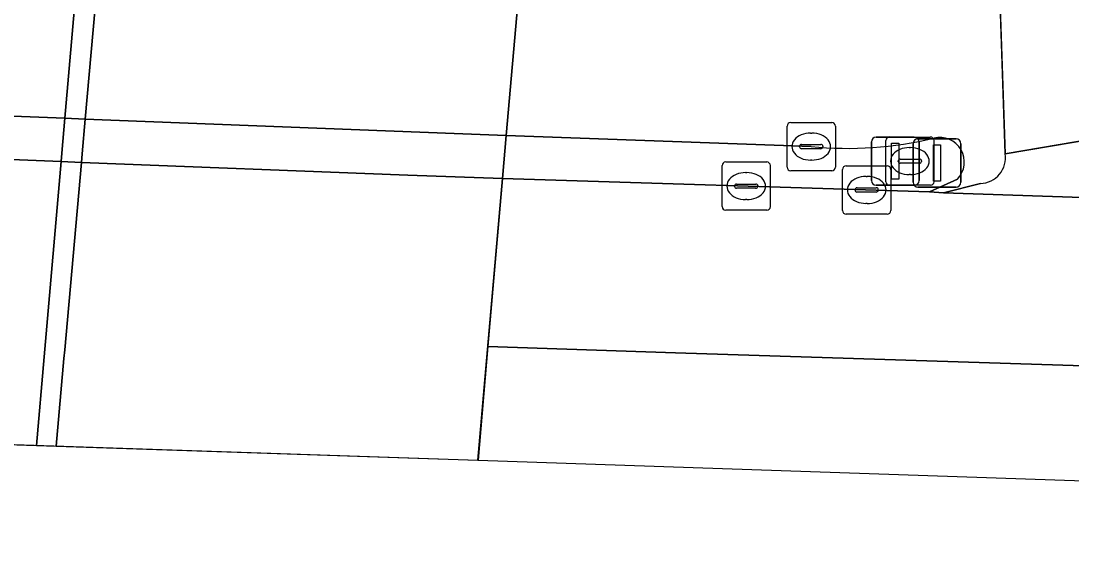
# Model space of a CAD drawing. Extents: x 161928 to 163071, y 386474 to 387428.
# Drawn here: x 161958.71 to 161980.51, y 386517.04 to 386528.3 of the extents above; entities that cross this region are included whole.
import ezdxf

# ---------------------------------------------------------------- set-up
doc = ezdxf.new("R2010")
doc.units = 0
for name, color, linetype in [('IMGEO_Berm_groen', 7, 'Continuous'), ('IMGEO_Brandkraan', 7, 'Continuous'), ('IMGEO_Dek', 7, 'Continuous'), ('IMGEO_Drukknoppaal', 7, 'Continuous'), ('IMGEO_Fietspad_gesloten', 7, 'Continuous'), ('IMGEO_Fietspad_open', 7, 'Continuous'), ('IMGEO_Kolk', 7, 'Continuous'), ('IMGEO_Rijbaan_regionaal_gesloten', 7, 'Continuous'), ('IMGEO_Terreindeel_open', 7, 'Continuous'), ('IMGEO_Verkeerseiland_gesloten', 7, 'Continuous'), ('IMGEO_Verkeersregelinstallatiepaal', 7, 'Continuous')]:
    doc.layers.add(name, color=color, linetype=linetype)

msp = doc.modelspace()

# ---------------------------------------------------------------- linework, layer by layer
at = {"layer": 'IMGEO_Berm_groen'}
for points in [[(161969.813, 386705.425), (161968.654, 386693.618), (161965.09, 386660.8), (161964.812, 386658.023), (161952.506, 386534.967), (161952.113, 386531.036), (161952.089, 386530.719), (161952.002, 386529.566), (161951.987, 386529.373), (161951.777, 386526.593), (161951.723, 386525.874), (161951.71, 386525.701), (161951.42, 386521.875), (161951.411, 386521.759), (161951.26, 386519.767), (161959.032, 386519.504)], [(161959.032, 386519.504), (161959.192, 386521.337), (161959.206, 386521.501), (161959.544, 386525.389), (161959.559, 386525.563), (161959.622, 386526.286), (161959.864, 386529.068), (161959.881, 386529.259), (161959.982, 386530.427), (161960.009, 386530.737), (161960.388, 386535.093), (161961.263, 386537.837), (161962.321, 386540.516), (161963.819, 386543.626), (161965.526, 386546.626), (161968.089, 386551.619), (161968.604, 386657.635)]]:
    msp.add_lwpolyline(points, dxfattribs=at)
at = {"layer": 'IMGEO_Brandkraan'}
for p, q in [((161976.644, 386524.971), (161976.644, 386525.823)), ((161976.719, 386525.897), (161977.571, 386525.897)), ((161977.645, 386525.823), (161977.645, 386524.971)), ((161977.132, 386525.677), (161977.157, 386525.677)), ((161976.903, 386525.391), (161976.903, 386525.403)), ((161977.341, 386525.354), (161976.943, 386525.354)), ((161976.946, 386525.44), (161977.344, 386525.44)), ((161977.387, 386525.403), (161977.387, 386525.391)), ((161977.155, 386525.117), (161977.13, 386525.117)), ((161977.571, 386524.897), (161976.719, 386524.897))]:
    msp.add_line(p, q, dxfattribs=at)
for points in [[(161976.644, 386524.971), (161976.644, 386525.823)], [(161976.719, 386525.897), (161977.571, 386525.897)], [(161977.645, 386525.823), (161977.645, 386524.971)], [(161977.571, 386524.897), (161976.719, 386524.897)]]:
    msp.add_lwpolyline(points, dxfattribs=at)
for centre, radius, start, end in [((161976.721, 386525.821), 0.0765, 91.552, 178.448), ((161976.721, 386525.821), 0.0765, 91.552, 178.448), ((161977.569, 386525.821), 0.0765, 1.552, 88.448), ((161977.569, 386525.821), 0.0765, 1.552, 88.448), ((161976.943, 386525.4), 0.0403, 85.8775, 175.7526), ((161976.94, 386525.39), 0.0366, 178.938, 274.7102), ((161977.344, 386525.397), 0.043, 264.8664, 352.4533), ((161977.348, 386525.402), 0.0386, 1.7309, 96.639), ((161976.721, 386524.973), 0.0765, 181.552, 268.448), ((161976.721, 386524.973), 0.0765, 181.552, 268.448), ((161977.569, 386524.973), 0.0765, 271.552, 358.448), ((161977.569, 386524.973), 0.0765, 271.552, 358.448)]:
    msp.add_arc(centre, radius, start, end, dxfattribs=at)
for centre, major_axis, ratio, start_param, end_param in [((161977.131, 386525.397), (-0.387, 0.002), 0.722429, 4.712389, 7.853982), ((161977.156, 386525.397), (-0.39, 0.002), 0.717154, 1.570796, 4.712389)]:
    msp.add_ellipse(centre, major_axis=major_axis, ratio=ratio, start_param=start_param, end_param=end_param, dxfattribs=at)
at = {"layer": 'IMGEO_Dek'}
msp.add_lwpolyline([(161928.749, 386531.924), (161927.693, 386520.564), (161968.189, 386519.194), (161968.314, 386520.705), (161968.697, 386525.04), (161968.775, 386525.93), (161969.037, 386528.91), (161969.141, 386530.089), (161969.162, 386530.389), (161960.44, 386530.72), (161960.009, 386530.737), (161952.113, 386531.036), (161941.907, 386531.424), (161929.937, 386531.879)], close=True, dxfattribs=at)
at = {"layer": 'IMGEO_Drukknoppaal'}
for p, q in [((161976.346, 386524.996), (161976.346, 386525.796)), ((161976.346, 386525.796), (161976.346, 386524.996)), ((161976.446, 386525.896), (161977.236, 386525.896)), ((161977.236, 386525.896), (161976.446, 386525.896)), ((161977.336, 386525.796), (161977.336, 386524.996)), ((161977.336, 386524.996), (161977.336, 386525.796)), ((161977.236, 386524.896), (161976.446, 386524.896)), ((161976.446, 386524.896), (161977.236, 386524.896))]:
    msp.add_line(p, q, dxfattribs=at)
msp.add_lwpolyline([(161976.766, 386525.771), (161976.916, 386525.771), (161976.916, 386525.021), (161976.766, 386525.021), (161976.766, 386525.771)], dxfattribs=at)
for centre, start, end in [((161976.446, 386525.796), 90, 180), ((161976.446, 386525.796), 90, 180), ((161977.236, 386525.796), 0, 90), ((161977.236, 386525.796), 360, 90), ((161976.446, 386524.996), 180, 270), ((161976.446, 386524.996), 180, 270), ((161977.236, 386524.996), 270, 0), ((161977.236, 386524.996), 270, 0)]:
    msp.add_arc(centre, 0.1, start, end, dxfattribs=at)
at = {"layer": 'IMGEO_Fietspad_gesloten'}
msp.add_lwpolyline([(161928.339, 386527.511), (161929.544, 386527.464), (161934.443, 386527.272), (161936.433, 386527.194), (161941.536, 386526.994), (161945.003, 386526.859), (161948.787, 386526.71), (161951.777, 386526.593), (161952.949, 386526.547), (161954.938, 386526.469), (161959.622, 386526.286), (161960.043, 386526.27), (161967.698, 386525.97), (161968.775, 386525.93), (161969.037, 386528.91), (161967.961, 386528.944), (161960.308, 386529.242), (161959.881, 386529.259), (161952.002, 386529.566), (161949.094, 386529.679), (161945.369, 386529.824), (161941.785, 386529.964), (161929.808, 386530.431), (161928.615, 386530.478)], close=True, dxfattribs=at)
at = {"layer": 'IMGEO_Fietspad_open'}
for points in [[(161979.123, 386525.549), (161979.003, 386529.077), (161975.985, 386528.688), (161969.037, 386528.91), (161968.775, 386525.93), (161975.099, 386525.698)], [(161978.13, 386525.021), (161977.549, 386524.758), (161977.842, 386524.739), (161978.609, 386524.932)]]:
    msp.add_lwpolyline(points, dxfattribs=at)
for centre, radius, start, end in [((161975.842, 386533.491), 7.829, 264.5557, 283.279), ((161977.764, 386525.377), 0.51, 315.821, 104.0451), ((161978.591, 386525.47), 0.538, 271.9214, 8.4858)]:
    msp.add_arc(centre, radius, start, end, dxfattribs=at)
at = {"layer": 'IMGEO_Kolk'}
for p, q in [((161974.673, 386526.198), (161975.525, 386526.198)), ((161974.598, 386525.272), (161974.598, 386526.124)), ((161975.086, 386525.978), (161975.111, 386525.978)), ((161975.599, 386526.124), (161975.599, 386525.272)), ((161974.857, 386525.692), (161974.857, 386525.704)), ((161975.295, 386525.655), (161974.897, 386525.655)), ((161974.9, 386525.741), (161975.298, 386525.741)), ((161975.341, 386525.704), (161975.341, 386525.692)), ((161973.325, 386525.379), (161974.177, 386525.379)), ((161975.109, 386525.418), (161975.084, 386525.418)), ((161973.25, 386524.453), (161973.25, 386525.305)), ((161973.738, 386525.159), (161973.763, 386525.159)), ((161974.251, 386525.305), (161974.251, 386524.453)), ((161975.525, 386525.198), (161974.673, 386525.198)), ((161975.748, 386524.373), (161975.748, 386525.225)), ((161975.823, 386525.299), (161976.675, 386525.299)), ((161976.749, 386525.225), (161976.749, 386524.373)), ((161973.509, 386524.873), (161973.509, 386524.885)), ((161973.552, 386524.922), (161973.95, 386524.922)), ((161973.993, 386524.885), (161973.993, 386524.873)), ((161976.236, 386525.079), (161976.261, 386525.079)), ((161973.947, 386524.836), (161973.549, 386524.836)), ((161976.007, 386524.793), (161976.007, 386524.805)), ((161976.445, 386524.756), (161976.047, 386524.756)), ((161976.05, 386524.842), (161976.448, 386524.842)), ((161976.491, 386524.805), (161976.491, 386524.793)), ((161973.761, 386524.599), (161973.736, 386524.599)), ((161976.259, 386524.519), (161976.234, 386524.519)), ((161974.177, 386524.379), (161973.325, 386524.379)), ((161976.675, 386524.299), (161975.823, 386524.299))]:
    msp.add_line(p, q, dxfattribs=at)
for points in [[(161974.673, 386526.198), (161975.525, 386526.198)], [(161974.598, 386525.272), (161974.598, 386526.124)], [(161975.599, 386526.124), (161975.599, 386525.272)], [(161973.325, 386525.379), (161974.177, 386525.379)], [(161973.25, 386524.453), (161973.25, 386525.305)], [(161974.251, 386525.305), (161974.251, 386524.453)], [(161975.525, 386525.198), (161974.673, 386525.198)], [(161975.748, 386524.373), (161975.748, 386525.225)], [(161975.823, 386525.299), (161976.675, 386525.299)], [(161976.749, 386525.225), (161976.749, 386524.373)], [(161974.177, 386524.379), (161973.325, 386524.379)], [(161976.675, 386524.299), (161975.823, 386524.299)]]:
    msp.add_lwpolyline(points, dxfattribs=at)
for centre, radius, start, end in [((161974.675, 386526.122), 0.0765, 91.552, 178.448), ((161974.675, 386526.122), 0.0765, 91.552, 178.448), ((161975.523, 386526.122), 0.0765, 1.552, 88.448), ((161975.523, 386526.122), 0.0765, 1.552, 88.448), ((161974.897, 386525.701), 0.0403, 85.8775, 175.7526), ((161974.894, 386525.691), 0.0366, 178.938, 274.7102), ((161975.298, 386525.698), 0.043, 264.8664, 352.4533), ((161975.302, 386525.703), 0.0386, 1.7309, 96.639), ((161973.327, 386525.303), 0.0765, 91.552, 178.448), ((161973.327, 386525.303), 0.0765, 91.552, 178.448), ((161974.175, 386525.303), 0.0765, 1.552, 88.448), ((161974.175, 386525.303), 0.0765, 1.552, 88.448), ((161974.675, 386525.274), 0.0765, 181.552, 268.448), ((161974.675, 386525.274), 0.0765, 181.552, 268.448), ((161975.523, 386525.274), 0.0765, 271.552, 358.448), ((161975.523, 386525.274), 0.0765, 271.552, 358.448), ((161975.825, 386525.223), 0.0765, 91.552, 178.448), ((161975.825, 386525.223), 0.0765, 91.552, 178.448), ((161976.673, 386525.223), 0.0765, 1.552, 88.448), ((161976.673, 386525.223), 0.0765, 1.552, 88.448), ((161973.549, 386524.882), 0.0403, 85.8775, 175.7526), ((161973.954, 386524.884), 0.0386, 1.7309, 96.639), ((161973.546, 386524.872), 0.0366, 178.938, 274.7102), ((161973.95, 386524.879), 0.043, 264.8664, 352.4533), ((161976.047, 386524.802), 0.0403, 85.8775, 175.7526), ((161976.044, 386524.792), 0.0366, 178.938, 274.7102), ((161976.448, 386524.799), 0.043, 264.8664, 352.4533), ((161976.452, 386524.804), 0.0386, 1.7309, 96.639), ((161973.327, 386524.455), 0.0765, 181.552, 268.448), ((161973.327, 386524.455), 0.0765, 181.552, 268.448), ((161974.175, 386524.455), 0.0765, 271.552, 358.448), ((161974.175, 386524.455), 0.0765, 271.552, 358.448), ((161975.825, 386524.375), 0.0765, 181.552, 268.448), ((161975.825, 386524.375), 0.0765, 181.552, 268.448), ((161976.673, 386524.375), 0.0765, 271.552, 358.448), ((161976.673, 386524.375), 0.0765, 271.552, 358.448)]:
    msp.add_arc(centre, radius, start, end, dxfattribs=at)
for centre, major_axis, ratio, start_param, end_param in [((161975.085, 386525.698), (-0.387, 0.002), 0.722429, 4.712389, 7.853982), ((161975.11, 386525.698), (-0.39, 0.002), 0.717154, 1.570796, 4.712389), ((161973.737, 386524.879), (-0.387, 0.002), 0.722429, 4.712389, 7.853982), ((161973.762, 386524.879), (-0.39, 0.002), 0.717154, 1.570796, 4.712389), ((161976.235, 386524.799), (-0.387, 0.002), 0.722429, 4.712389, 7.853982), ((161976.26, 386524.799), (-0.39, 0.002), 0.717154, 1.570796, 4.712389)]:
    msp.add_ellipse(centre, major_axis=major_axis, ratio=ratio, start_param=start_param, end_param=end_param, dxfattribs=at)
at = {"layer": 'IMGEO_Rijbaan_regionaal_gesloten'}
for points in [[(161983.664, 386860.163), (161976.129, 386793.271), (161971.645, 386753.437), (161970.597, 386743.824), (161970.404, 386740.167), (161970.121, 386734.016), (161970.093, 386730.614), (161970.06, 386727.579), (161970.123, 386725.155), (161970.213, 386721.198), (161970.363, 386716.943), (161970.732, 386708.667), (161970.925, 386705.32), (161971.624, 386691.893), (161977.874, 386556.286), (161978.76, 386534.233), (161979.003, 386529.077), (161979.123, 386525.549), (161994.018, 386528.08)], [(161995.269, 386527.736), (161994.018, 386528.08), (161979.123, 386525.549)], [(161978.609, 386524.932), (161977.842, 386524.739), (161984.21, 386524.525), (161994.908, 386524.214), (162001.589, 386523.919), (162001.736, 386527.214)]]:
    msp.add_lwpolyline(points, dxfattribs=at)
for points in [[(161928.257, 386526.634), (161927.693, 386520.564), (161968.189, 386519.194), (161968.314, 386520.705), (161968.697, 386525.04), (161966.736, 386525.103), (161959.964, 386525.372), (161959.544, 386525.389), (161954.857, 386525.576), (161952.868, 386525.655), (161951.71, 386525.701), (161948.695, 386525.821), (161944.894, 386525.972), (161941.462, 386526.108), (161936.356, 386526.312), (161934.366, 386526.391), (161929.466, 386526.586)], [(162001.589, 386523.919), (161994.908, 386524.214), (161984.21, 386524.525), (161977.842, 386524.739), (161977.549, 386524.758), (161968.697, 386525.04), (161968.395, 386521.551), (161972.284, 386521.423), (161985.09, 386521.018), (161994.745, 386520.601), (162001.427, 386520.316)], [(161994.958, 386517.319), (161995.082, 386517.314), (161997.901, 386517.203), (162001.281, 386517.045), (162001.427, 386520.316), (161994.745, 386520.601), (161985.09, 386521.018), (161972.284, 386521.423), (161968.395, 386521.551), (161968.191, 386519.194), (161982.581, 386518.707)]]:
    msp.add_lwpolyline(points, close=True, dxfattribs=at)
msp.add_arc((161978.591, 386525.47), 0.538, 271.9214, 8.4858, dxfattribs=at)
at = {"layer": 'IMGEO_Terreindeel_open'}
for points in [[(161959.44, 386519.49), (161959.602, 386521.308), (161959.618, 386521.487), (161959.964, 386525.372), (161959.979, 386525.546), (161960.043, 386526.27), (161960.291, 386529.052), (161960.308, 386529.242), (161960.413, 386530.411), (161960.44, 386530.72), (161960.827, 386535.071), (161960.388, 386535.093), (161960.009, 386530.737), (161959.982, 386530.427), (161959.881, 386529.259), (161959.864, 386529.068), (161959.622, 386526.286), (161959.559, 386525.563), (161959.544, 386525.389), (161959.206, 386521.501), (161959.192, 386521.337), (161959.032, 386519.504)], [(161959.44, 386519.49), (161968.191, 386519.194), (161968.395, 386521.551), (161968.697, 386525.04), (161968.775, 386525.93), (161969.037, 386528.91), (161969.141, 386530.089), (161969.162, 386530.389), (161969.278, 386532.748), (161960.827, 386535.071), (161960.44, 386530.72), (161960.413, 386530.411), (161960.308, 386529.242), (161960.291, 386529.052), (161960.043, 386526.27), (161959.979, 386525.546), (161959.964, 386525.372), (161959.618, 386521.487), (161959.602, 386521.308)]]:
    msp.add_lwpolyline(points, close=True, dxfattribs=at)
at = {"layer": 'IMGEO_Verkeerseiland_gesloten'}
for points in [[(161944.894, 386525.972), (161948.695, 386525.821), (161951.71, 386525.701), (161952.868, 386525.655), (161954.857, 386525.576), (161959.544, 386525.389), (161959.964, 386525.372), (161966.736, 386525.103), (161968.697, 386525.04), (161968.775, 386525.93), (161967.698, 386525.97), (161960.043, 386526.27), (161959.622, 386526.286), (161954.938, 386526.469), (161952.949, 386526.547), (161951.777, 386526.593), (161948.787, 386526.71), (161945.003, 386526.859)], [(161975.099, 386525.698), (161968.775, 386525.93), (161968.697, 386525.04), (161977.549, 386524.758), (161978.13, 386525.021)]]:
    msp.add_lwpolyline(points, dxfattribs=at)
for centre, radius, start, end in [((161975.842, 386533.491), 7.829, 264.5557, 283.279), ((161977.764, 386525.377), 0.51, 315.821, 104.0451)]:
    msp.add_arc(centre, radius, start, end, dxfattribs=at)
at = {"layer": 'IMGEO_Verkeersregelinstallatiepaal'}
for p, q in [((161977.212, 386524.959), (161977.212, 386525.759)), ((161977.212, 386525.759), (161977.212, 386524.959)), ((161977.312, 386525.859), (161978.102, 386525.859)), ((161978.102, 386525.859), (161977.312, 386525.859)), ((161978.202, 386525.759), (161978.202, 386524.959)), ((161978.202, 386524.959), (161978.202, 386525.759)), ((161978.102, 386524.859), (161977.312, 386524.859)), ((161977.312, 386524.859), (161978.102, 386524.859))]:
    msp.add_line(p, q, dxfattribs=at)
msp.add_lwpolyline([(161977.632, 386525.734), (161977.782, 386525.734), (161977.782, 386524.984), (161977.632, 386524.984), (161977.632, 386525.734)], dxfattribs=at)
for centre, start, end in [((161977.312, 386525.759), 90, 180), ((161977.312, 386525.759), 90, 180), ((161978.102, 386525.759), 0, 90), ((161978.102, 386525.759), 360, 90), ((161977.312, 386524.959), 180, 270), ((161977.312, 386524.959), 180, 270), ((161978.102, 386524.959), 270, 0), ((161978.102, 386524.959), 270, 0)]:
    msp.add_arc(centre, 0.1, start, end, dxfattribs=at)

doc.saveas('drawing.dxf')
